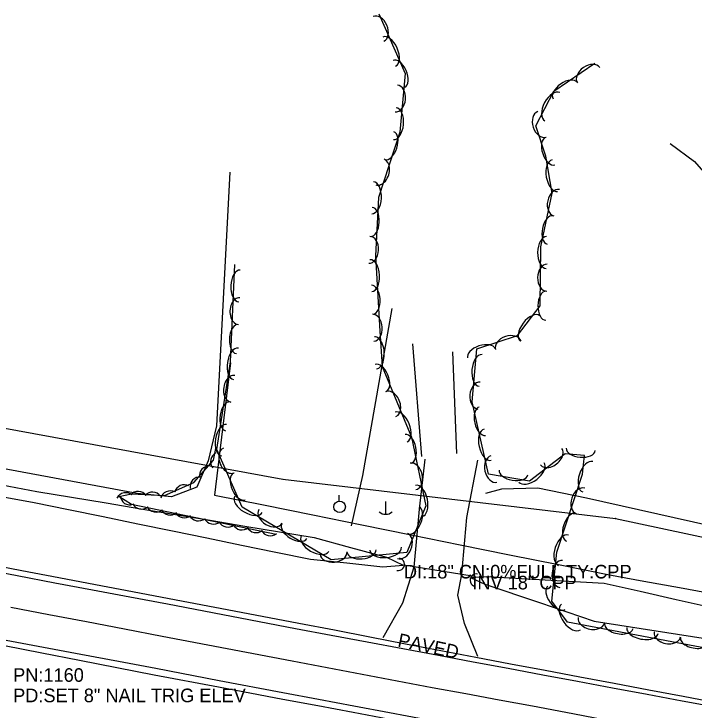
# Model space of a CAD drawing. Extents: x 1441650 to 1491889, y 345904 to 358319.
# Drawn here: x 1456273.5 to 1456523.8, y 351992 to 352248 of the extents above; entities that cross this region are included whole.
import ezdxf

# ---------------------------------------------------------------- set-up
doc = ezdxf.new("R2010")
doc.units = 0
for name, color, linetype in [('S_CROSS_DRAIN', 7, 'Continuous'), ('S_CROSS_DRAIN_ANNOT', 7, 'Continuous'), ('S_DITCHLINE', 7, 'Continuous'), ('S_DRG_PT_SYM', 7, 'Continuous'), ('S_EDGE_PAVEMENT', 7, 'Continuous'), ('S_GRAVEL_ROAD', 7, 'Continuous'), ('S_MISC_BOUNDARY', 7, 'Continuous'), ('S_PARKING', 7, 'Continuous'), ('S_PARKING_ANNOT', 7, 'Continuous'), ('S_PAVEMENT_CROWN', 7, 'Continuous'), ('S_SECONDARY_CTL_ANNOT', 7, 'Continuous'), ('S_SHOULDER', 7, 'Continuous'), ('S_STREAM', 7, 'Continuous'), ('S_TRAILS', 7, 'Continuous'), ('S_TREE', 7, 'Continuous'), ('S_UTILITY_POLE', 7, 'Continuous'), ('S_UTL_PT_SYM', 7, 'Continuous'), ('S_WATER_UTILITIES', 7, 'Continuous')]:
    doc.layers.add(name, color=color, linetype=linetype)

msp = doc.modelspace()

# ---------------------------------------------------------------- linework, layer by layer
at = {"layer": 'S_CROSS_DRAIN'}
msp.add_line((1456417.02, 352045.43), (1456442.18, 352041.41), dxfattribs=at)
for centre, start, end in [((1456414.94, 352045.63), 257.8125, 78.1417), ((1456443.68, 352039.79), 78.281, 258.6102)]:
    msp.add_arc(centre, 2.3, start, end, dxfattribs=at)
at = {"layer": 'S_DITCHLINE'}
for points in [[(1456269.09, 352074.85), (1456281.89, 352072.46), (1456294.66, 352070.34), (1456307.43, 352068.21), (1456320.2, 352066.08), (1456332.97, 352063.96), (1456345.74, 352061.83), (1456358.51, 352059.7), (1456371.28, 352057.57), (1456384.04, 352055.45), (1456397.31, 352051.84), (1456410.58, 352048.23), (1456416.73, 352045.3)], [(1456268.1, 352070.67), (1456280.94, 352068.37), (1456293.65, 352065.77), (1456306.37, 352063.16), (1456319.08, 352060.55), (1456331.8, 352057.95), (1456344.51, 352055.34), (1456357.23, 352052.73), (1456369.94, 352050.13), (1456382.66, 352047.52), (1456395.98, 352046.14), (1456409.3, 352044.76), (1456416.72, 352045.3)], [(1456441.55, 352040.82), (1456447.27, 352041.17), (1456468.98, 352039.96), (1456490.69, 352038.76), (1456503.94, 352035.75), (1456517.19, 352032.74), (1456530.45, 352029.74)], [(1456441.56, 352040.82), (1456446.78, 352038.39), (1456466.87, 352031.57), (1456486.97, 352024.76), (1456500.34, 352022.65), (1456513.71, 352020.54), (1456527.08, 352018.43)]]:
    msp.add_lwpolyline(points, dxfattribs=at)
at = {"layer": 'S_DRG_PT_SYM'}
for points in [[(1456417.02, 352045.43), (1456417.02, 352045.48), (1456417.02, 352045.43), (1456416.97, 352045.43), (1456417.02, 352045.43), (1456417.02, 352045.38), (1456417.02, 352045.43), (1456417.07, 352045.43)], [(1456442.18, 352041.41), (1456442.18, 352041.46), (1456442.18, 352041.41), (1456442.13, 352041.41), (1456442.18, 352041.41), (1456442.18, 352041.36), (1456442.18, 352041.41), (1456442.23, 352041.41)]]:
    msp.add_lwpolyline(points, dxfattribs=at)
at = {"layer": 'S_EDGE_PAVEMENT'}
for points in [[(1456261.1, 352044.11), (1456274.76, 352041.47), (1456288.57, 352038.88), (1456302.38, 352036.28), (1456316.19, 352033.68), (1456330, 352031.08), (1456353.55, 352026.58), (1456377.11, 352022.09), (1456390.27, 352019.62), (1456403.44, 352017.15), (1456416.6, 352014.68), (1456429.76, 352012.21), (1456442.54, 352009.81), (1456455.31, 352007.41), (1456468.09, 352005.01), (1456480.86, 352002.61), (1456493.7, 352000.22), (1456506.54, 351997.84), (1456519.39, 351995.46), (1456532.23, 351993.07)], [(1456270.67, 352017.79), (1456284.43, 352015.2), (1456298.19, 352012.6), (1456311.94, 352010.01), (1456325.7, 352007.42), (1456349.07, 352002.96), (1456372.44, 351998.5), (1456385.52, 351996.06), (1456398.6, 351993.62), (1456411.68, 351991.17), (1456424.76, 351988.73), (1456437.33, 351986.33), (1456449.91, 351983.93), (1456462.48, 351981.53), (1456475.06, 351979.13), (1456488.16, 351976.67), (1456501.27, 351974.22), (1456514.37, 351971.76), (1456527.48, 351969.3)]]:
    msp.add_lwpolyline(points, dxfattribs=at)
at = {"layer": 'S_GRAVEL_ROAD'}
for points in [[(1456424.7, 352084.33), (1456422.62, 352065.95), (1456420.64, 352044.64), (1456416.53, 352031.41), (1456409.25, 352018.58)], [(1456444.2, 352011.76), (1456439.26, 352023.9), (1456436.84, 352034.3), (1456438.3, 352041.97), (1456440.16, 352062.9), (1456444.27, 352083.99)]]:
    msp.add_lwpolyline(points, dxfattribs=at)
at = {"layer": 'S_MISC_BOUNDARY'}
msp.add_lwpolyline([(1456352.97, 352189.87), (1456348.04, 352096.59), (1456344.93, 352083.66), (1456340.76, 352074), (1456331.45, 352070.41), (1456318.84, 352071.64), (1456148.85, 352103.23), (1456111.72, 352128.41), (1456104.08, 352131.53), (1456095.73, 352130.28), (1456055.76, 352122.08), (1455888.58, 352158.3), (1455863.87, 352174.47), (1455851.69, 352177.31), (1455823.74, 352181.33)], dxfattribs=at)
at = {"layer": 'S_PARKING'}
for points in [[(1456420.14, 352126.67), (1456423.48, 352085.29)], [(1456436.53, 352086.34), (1456435.04, 352123.81)]]:
    msp.add_lwpolyline(points, dxfattribs=at)
at = {"layer": 'S_PAVEMENT_CROWN'}
msp.add_lwpolyline([(1456272.41, 352029.87), (1456286.32, 352027.22), (1456300.23, 352024.57), (1456314.15, 352021.91), (1456328.06, 352019.26), (1456351.95, 352014.69), (1456375.84, 352010.13), (1456388.74, 352007.68), (1456401.64, 352005.23), (1456414.54, 352002.79), (1456427.44, 352000.34), (1456439.74, 351998.08), (1456452.04, 351995.81), (1456464.35, 351993.54), (1456476.65, 351991.27), (1456489.95, 351988.75), (1456503.24, 351986.22), (1456516.53, 351983.7), (1456529.83, 351981.18)], dxfattribs=at)
at = {"layer": 'S_SHOULDER'}
for points in [[(1456262.48, 352046.1), (1456276.41, 352043.39), (1456289.98, 352040.79), (1456303.55, 352038.2), (1456317.12, 352035.6), (1456330.68, 352033.01), (1456354.53, 352028.53), (1456378.38, 352024.05), (1456391.45, 352021.51), (1456404.51, 352018.97), (1456417.58, 352016.43), (1456430.65, 352013.89), (1456443.42, 352011.49), (1456456.19, 352009.09), (1456468.97, 352006.68), (1456481.74, 352004.28), (1456494.43, 352001.9), (1456507.13, 351999.52), (1456519.82, 351997.14), (1456532.52, 351994.76)], [(1456270.05, 352015.81), (1456283.81, 352013.11), (1456297.58, 352010.41), (1456311.34, 352007.71), (1456325.11, 352005.01), (1456348.77, 352000.55), (1456372.43, 351996.09), (1456385.38, 351993.67), (1456398.32, 351991.25), (1456411.26, 351988.83), (1456424.21, 351986.4), (1456436.8, 351984.06), (1456449.4, 351981.72), (1456461.99, 351979.38), (1456474.59, 351977.04), (1456487.74, 351974.62), (1456500.9, 351972.2), (1456514.05, 351969.78), (1456527.21, 351967.36)]]:
    msp.add_lwpolyline(points, dxfattribs=at)
at = {"layer": 'S_STREAM'}
for points in [[(1456514.99, 352200.39), (1456523.88, 352193.79), (1456531.42, 352185.19), (1456536.58, 352175.2), (1456541.9, 352158.52), (1456545.13, 352139.23), (1456548.58, 352108.12), (1456545.38, 352086.75), (1456541.61, 352062.01), (1456539.26, 352041.34)], [(1456412.57, 352139.64), (1456401.73, 352078.32), (1456397.59, 352059.76)]]:
    msp.add_lwpolyline(points, dxfattribs=at)
at = {"layer": 'S_TRAILS'}
msp.add_lwpolyline([(1457268.76, 352049.42), (1457263.88, 352006.18), (1457257.72, 351978.65), (1457254.6, 351968.16), (1457245.15, 351954.83), (1457236.81, 351943.99), (1457223.45, 351940.54), (1457207.24, 351942.59), (1457150.06, 351951.48), (1457102.66, 351954.44), (1457056.72, 351964.71), (1457003.28, 351976.66), (1456951.11, 351985.66), (1456898.64, 351994), (1456833.2, 352007.16), (1456729.36, 352026.45), (1456653.98, 352040.61), (1456597.16, 352049.77), (1456529.59, 352059.81), (1456484.15, 352069.96), (1456466.33, 352073.63), (1456452.89, 352073.26), (1456447.05, 352071.68)], dxfattribs=at)
at = {"layer": 'S_TREE'}
for points in [[(1456407.82, 352248.01), (1456417.42, 352226.11), (1456415.5, 352204.51), (1456407.62, 352180.49), (1456406.57, 352159.1), (1456408.12, 352131.34), (1456409.02, 352118.32), (1456419.84, 352092.38), (1456425.02, 352067.12), (1456418.05, 352049.97), (1456390.22, 352047.34), (1456357.5, 352066.6), (1456348.19, 352087.85), (1456353.19, 352120.03), (1456354.74, 352155.82)], [(1456630.12, 351995.51), (1456477.18, 352024.4), (1456471.45, 352032.1), (1456473.31, 352050.11), (1456482.73, 352078.74), (1456483.51, 352085.67), (1456476.37, 352086.23), (1456463.23, 352076.24), (1456448.12, 352078.81), (1456442.08, 352105.43), (1456443.83, 352124.84), (1456458.84, 352129.81), (1456467.11, 352140.65), (1456467.35, 352162.41), (1456471.54, 352182.05), (1456469.23, 352195.67), (1456465.52, 352206.8), (1456472.21, 352219.61), (1456487.26, 352229.93)], [(1456353.15, 352119.71), (1456350.2, 352095.41), (1456347.26, 352071.1), (1456365.35, 352067.45), (1456383.45, 352063.79), (1456401.54, 352060.14), (1456419.63, 352056.48), (1456437.73, 352052.82), (1456455.82, 352049.17), (1456473.92, 352045.51), (1456492.01, 352041.86), (1456505.23, 352039.45), (1456518.45, 352037.05), (1456531.67, 352034.64)], [(1456353.15, 352119.71), (1456350.2, 352095.41), (1456347.26, 352071.1), (1456365.35, 352067.45), (1456383.45, 352063.79), (1456401.54, 352060.14), (1456419.63, 352056.48), (1456437.73, 352052.82), (1456455.82, 352049.17), (1456473.92, 352045.51), (1456492.01, 352041.86), (1456505.23, 352039.45), (1456518.45, 352037.05), (1456531.67, 352034.64)], [(1456370.04, 352056.59), (1456316.73, 352067.65), (1456312.09, 352070.59), (1456316.8, 352071.56), (1456328.96, 352070.97), (1456339.67, 352075.67), (1456346.91, 352083.88), (1456347.94, 352088.78)]]:
    msp.add_lwpolyline(points, dxfattribs=at)
for centre, major_axis, ratio, start_param, end_param in [((1456407.63, 352242.51), (-1.99, 4.54), 0.685305, 3.141593, 6.283185), ((1456411.58, 352234.14), (-2.36, 5.37), 0.550075, 3.141593, 6.283185), ((1456415.15, 352226.02), (-2.15, 4.9), 0.540695, 3.141593, 6.283185), ((1456484.96, 352225.47), (-4.09, -2.8), 0.68531, 3.141593, 6.283185), ((1456476.32, 352219.85), (-4.41, -3.03), 0.540699, 3.141593, 6.283185), ((1456414.21, 352216.89), (0.44, 4.94), 0.685308, 3.141593, 6.283185), ((1456471.62, 352213.89), (-2.72, -5.2), 0.55008, 3.141593, 6.283185), ((1456413.65, 352207.64), (0.52, 5.85), 0.550077, 3.141593, 6.283185), ((1456467.82, 352207.41), (1.57, -4.7), 0.68531, 3.141593, 6.283185), ((1456411.64, 352199.56), (1.67, 5.08), 0.540698, 3.141592, 6.283184), ((1456470.83, 352197.56), (1.69, -5.07), 0.540699, 3.141593, 6.283185), ((1456408.18, 352189.85), (1.55, 4.71), 0.685309, 3.141591, 6.283184), ((1456472.59, 352188.55), (0.98, -5.79), 0.550079, 3.141593, 6.283185), ((1456405.49, 352180.4), (0.29, 5.86), 0.550077, 3.141593, 6.283185), ((1456473.24, 352178.59), (-1.03, -4.85), 0.685311, 3.141593, 6.283185), ((1456405.06, 352171.55), (0.26, 5.34), 0.540697, 3.141593, 6.283185), ((1456470.84, 352168.57), (-1.11, -5.23), 0.540699, 3.141593, 6.283185), ((1456404.29, 352161.27), (0.24, 4.95), 0.685307, 3.141593, 6.283185), ((1456469.45, 352160.27), (-0.07, -5.87), 0.550079, 3.141593, 6.283185), ((1456404.86, 352151.79), (-0.33, 5.86), 0.550077, 3.141593, 6.283185), ((1456356.52, 352147.98), (-0.26, -5.86), 0.55056, 3.141695, 6.283287), ((1456469.61, 352151.01), (-0.06, -4.95), 0.68531, 3.141593, 6.283185), ((1456405.35, 352142.94), (-0.3, 5.34), 0.540696, 3.141593, 6.283185), ((1456469.23, 352140.71), (-0.06, -5.35), 0.540699, 3.141593, 6.283185), ((1456356.38, 352138.72), (-0.22, -4.95), 0.685909, 3.14176, 6.283353), ((1456405.67, 352132.64), (-0.28, 4.95), 0.685307, 3.141593, 6.283185), ((1456463.47, 352132.38), (-3.56, -4.66), 0.55008, 3.141593, 6.283185), ((1456355.67, 352128.45), (-0.23, -5.34), 0.541171, 3.141691, 6.283284), ((1456406.55, 352123.39), (-0.4, 5.85), 0.550554, 3.141482, 6.283075), ((1456455.4, 352126.16), (-4.7, -1.56), 0.68531, 3.141593, 6.283185), ((1456355.23, 352119.37), (-0.9, -5.8), 0.550078, 3.141594, 6.283186), ((1456445.54, 352123.18), (-5.08, -1.68), 0.540699, 3.141593, 6.283185), ((1456445.24, 352116.92), (-0.53, -5.84), 0.550079, 3.141593, 6.283185), ((1456408.46, 352114.15), (-2.06, 4.93), 0.540695, 3.141592, 6.283184), ((1456354.07, 352110.18), (-0.76, -4.9), 0.685308, 3.141594, 6.283187), ((1456444.67, 352107.67), (-0.45, -4.94), 0.68531, 3.141593, 6.283185), ((1456412.18, 352104.54), (-1.91, 4.57), 0.685305, 3.141591, 6.283184), ((1456352.23, 352100.04), (-0.82, -5.28), 0.540697, 3.141594, 6.283186), ((1456445.88, 352098.26), (1.18, -5.21), 0.540699, 3.141593, 6.283185), ((1456415.99, 352096.1), (-2.26, 5.42), 0.550075, 3.141592, 6.283184), ((1456350.87, 352091.28), (-0.9, -5.8), 0.550078, 3.141594, 6.283186), ((1456447.84, 352089.61), (1.3, -5.72), 0.550079, 3.141593, 6.283185), ((1456418.55, 352088.08), (-1.08, 5.24), 0.540696, 3.141593, 6.283185), ((1456352.56, 352083.81), (1.99, -4.54), 0.685306, 3.141599, 6.283192), ((1456471.15, 352085.25), (3.94, 3), 0.685471, 3.14157, 6.283163), ((1456482.07, 352087.91), (5.33, -0.42), 0.540698, 3.141593, 6.283185), ((1456349.48, 352083.37), (-0.75, -3.57), 0.998557, 3.825789, 5.598989), ((1456450.15, 352080.64), (1.1, -4.83), 0.68531, 3.141593, 6.283185), ((1456420.37, 352077.94), (-1, 4.85), 0.685306, 3.141593, 6.283185), ((1456463.94, 352079.44), (4.67, 3.55), 0.550209, 3.141579, 6.283171), ((1456484.66, 352077.81), (-1.83, -5.57), 0.55008, 3.141593, 6.283185), ((1456345.41, 352078.17), (-2.41, -2.73), 0.996822, 3.825789, 5.598989), ((1456457.32, 352079.39), (5.27, -0.9), 0.540698, 3.141593, 6.283185), ((1456341.97, 352074.16), (-2.41, -2.73), 0.996822, 3.825789, 5.598989), ((1456356.46, 352074.27), (2.15, -4.9), 0.540696, 3.141597, 6.283189), ((1456336.2, 352071.25), (-3.34, -1.47), 0.996335, 3.825789, 5.598989), ((1456422.49, 352068.92), (-1.18, 5.75), 0.550076, 3.141593, 6.283185), ((1456482.01, 352068.94), (-1.55, -4.71), 0.685311, 3.141593, 6.283185), ((1456314.65, 352068.33), (-3.57, -0.73), 0.996579, 3.825789, 5.598989), ((1456319.2, 352068.78), (-3.64, 0.18), 0.997221, 3.825789, 5.598989), ((1456324.5, 352068.56), (-3.64, 0.18), 0.997221, 3.825789, 5.598989), ((1456331.02, 352069.01), (-3.34, -1.47), 0.996335, 3.825789, 5.598989), ((1456316.23, 352071.11), (2.53, 2.62), 0.97584, 2.454075, 4.227276), ((1456359.81, 352067.71), (5.06, -2.98), 0.550076, 3.141593, 6.283185), ((1456320.49, 352069.54), (3.46, 1.15), 0.997, 3.29835, 5.07155), ((1456325.81, 352068.44), (3.46, 1.15), 0.997, 3.29835, 5.07155), ((1456420.58, 352061.81), (2.01, 4.95), 0.540698, 3.141593, 6.283185), ((1456331.01, 352067.4), (3.46, 1.15), 0.997, 3.29835, 5.07155), ((1456336.2, 352066.4), (3.46, 1.15), 0.997, 3.29835, 5.07155), ((1456367.92, 352063.23), (4.27, -2.51), 0.685306, 3.141593, 6.283185), ((1456478.54, 352059.23), (-1.67, -5.08), 0.540699, 3.141593, 6.283185), ((1456341.4, 352065.24), (3.46, 1.15), 0.997, 3.29835, 5.07155), ((1456346.92, 352064.06), (3.46, 1.15), 0.997, 3.29835, 5.07155), ((1456352.24, 352062.96), (3.46, 1.15), 0.997, 3.29835, 5.07155), ((1456357.44, 352061.92), (3.46, 1.15), 0.997, 3.29835, 5.07155), ((1456362.62, 352060.92), (3.46, 1.15), 0.997, 3.29835, 5.07155), ((1456376.67, 352057.78), (4.61, -2.71), 0.540695, 3.141593, 6.283185), ((1456367.83, 352059.76), (3.46, 1.15), 0.997, 3.29835, 5.07155), ((1456416.46, 352052.36), (1.87, 4.59), 0.685309, 3.141593, 6.283185), ((1456475.77, 352050.81), (-1.83, -5.57), 0.55008, 3.141593, 6.283185), ((1456384.31, 352053.28), (5.06, -2.98), 0.550076, 3.141593, 6.283185), ((1456410.25, 352051.36), (5.84, 0.55), 0.550078, 3.141593, 6.283185), ((1456391.14, 352049.81), (4.93, 0.47), 0.685309, 3.141593, 6.283185), ((1456401.42, 352050.52), (5.32, 0.5), 0.540698, 3.141593, 6.283185), ((1456474.88, 352042.08), (-0.51, -4.93), 0.68531, 3.141593, 6.283185), ((1456473.16, 352033.35), (3.19, -4.29), 0.540698, 3.141593, 6.283185), ((1456478.46, 352026.24), (3.5, -4.71), 0.550079, 3.141593, 6.283185), ((1456486.02, 352025.15), (4.87, -0.92), 0.68531, 3.141594, 6.283187), ((1456496.09, 352022.99), (5.25, -0.99), 0.540698, 3.141593, 6.283186), ((1456504.81, 352021.34), (5.77, -1.09), 0.550079, 3.141593, 6.283186), ((1456513.95, 352019.88), (4.87, -0.92), 0.68531, 3.141594, 6.283187), ((1456524.03, 352017.71), (5.25, -0.99), 0.540698, 3.141593, 6.283186)]:
    msp.add_ellipse(centre, major_axis=major_axis, ratio=ratio, start_param=start_param, end_param=end_param, dxfattribs=at)
at = {"layer": 'S_UTILITY_POLE'}
for p, q in [((1456393.22, 352068.92), (1456393.22, 352071.02)), ((1456410.23, 352068.73), (1456410.23, 352064))]:
    msp.add_line(p, q, dxfattribs=at)
msp.add_circle((1456393.34, 352066.77), 2.13, dxfattribs=at)
msp.add_arc((1456410.3, 352067.43), 3.41, 226.3972, 313.6028, dxfattribs=at)
at = {"layer": 'S_UTL_PT_SYM'}
for points in [[(1456372.5, 352076.92), (1456372.5, 352076.97), (1456372.5, 352076.92), (1456372.45, 352076.92), (1456372.5, 352076.92), (1456372.5, 352076.87), (1456372.5, 352076.92), (1456372.55, 352076.92)], [(1456494.84, 352062.52), (1456494.84, 352062.57), (1456494.84, 352062.52), (1456494.79, 352062.52), (1456494.84, 352062.52), (1456494.84, 352062.47), (1456494.84, 352062.52), (1456494.89, 352062.52)]]:
    msp.add_lwpolyline(points, dxfattribs=at)
at = {"layer": 'S_WATER_UTILITIES'}
for p, q in [((1455957.6, 352153.03), (1456372.5, 352076.92)), ((1456372.5, 352076.92), (1456494.84, 352062.52)), ((1456494.84, 352062.52), (1458511.04, 351630.06))]:
    msp.add_line(p, q, dxfattribs=at)

# ---------------------------------------------------------------- texts
at = {"layer": 'S_CROSS_DRAIN_ANNOT'}
for s, p in [('DI:18" CN:0%FULL TY:CPP', (1456417.02, 352040.43)), ('INV 18" CPP', (1456442.18, 352036.41))]:
    msp.add_text(s, height=5, dxfattribs=at).set_placement(p)
at = {"layer": 'S_PARKING_ANNOT'}
msp.add_text('PAVED', height=5, rotation=348.188, dxfattribs=at).set_placement((1456414.45, 352015.45))
at = {"layer": 'S_SECONDARY_CTL_ANNOT'}
for s, p in [('PN:1160', (1456273.22, 352002.43)), ('PD:SET 8" NAIL TRIG ELEV', (1456273.22, 351994.93))]:
    msp.add_text(s, height=5, dxfattribs=at).set_placement(p)

doc.saveas('drawing.dxf')
